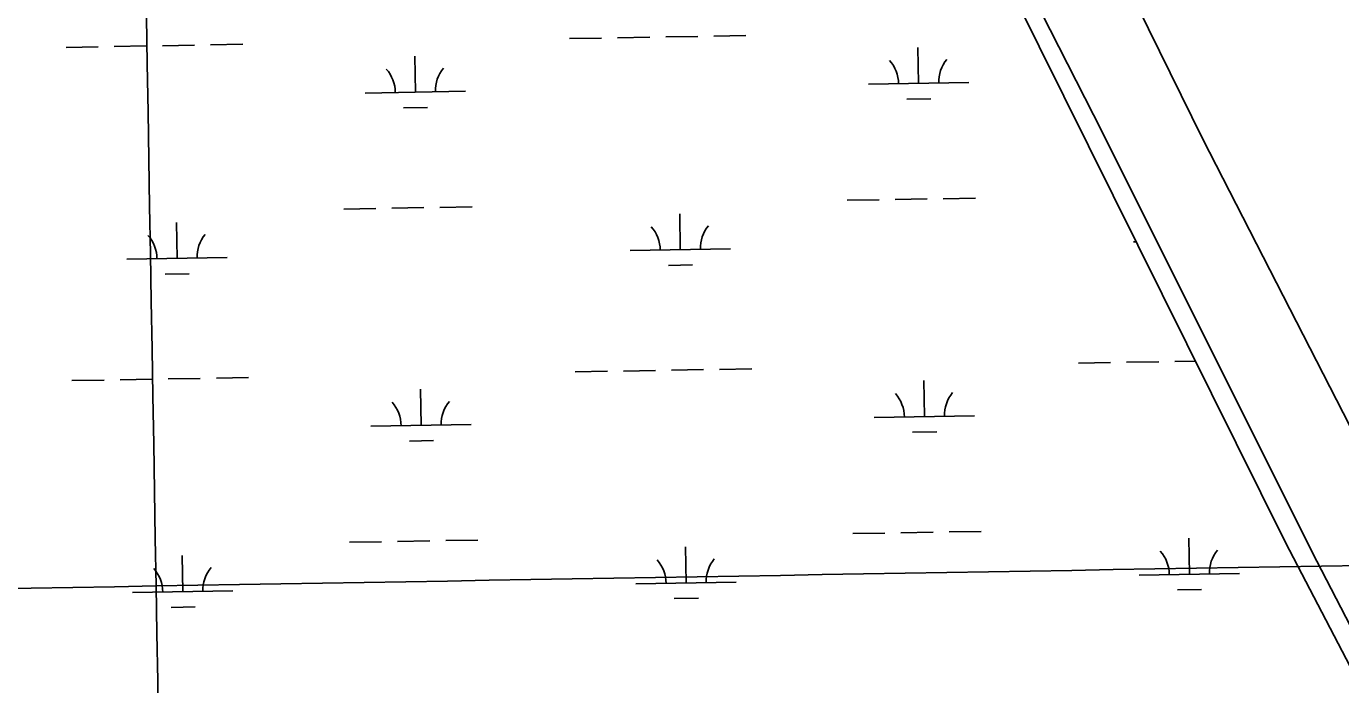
# Model space of a CAD drawing. Extents: x 3892998 to 3931244, y 278583 to 304547.
# Drawn here: x 3902243 to 3903554, y 296127 to 296784 of the extents above; entities that cross this region are included whole.
import ezdxf

# ---------------------------------------------------------------- set-up
doc = ezdxf.new("R2010")
doc.units = 0
for name, color, linetype in [('V-GRID-MAJR', 7, 'Continuous'), ('V-LEVE-TOET', 7, 'Continuous'), ('V-WETL-SWMP', 7, 'Continuous')]:
    doc.layers.add(name, color=color, linetype=linetype)

msp = doc.modelspace()

# ---------------------------------------------------------------- linework, layer by layer
at = {"layer": 'V-GRID-MAJR'}
for points in [[(3902578.647, 284107.213), (3902475.546, 290165.246), (3902372.4110000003, 296225.205), (3902269.2770000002, 302285.157), (3902269.244, 302287.088)], [(3897060.6180000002, 296135.19), (3902372.4110000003, 296225.205), (3907684.191, 296315.993), (3912995.9590000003, 296407.553), (3918307.7120000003, 296499.886), (3923619.453, 296592.991), (3928931.179, 296686.869), (3928931.18, 296686.869)]]:
    msp.add_spline(points, degree=3, dxfattribs=at)
at = {"layer": 'V-LEVE-TOET'}
for points in [[(3901161.99, 299974.221), (3901399.003, 299759.78500000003), (3901658.904, 299524.03500000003), (3901815.724, 299379.549), (3901846.5500000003, 299346.476), (3901998.407, 299114.884), (3902187.552, 298819.88), (3902412.6890000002, 298453.353), (3902473.734, 298351.179), (3902537.853, 298224.538), (3902718.804, 297857.596), (3902905.528, 297488.233), (3903109.111, 297084.869), (3903307.122, 296695.553), (3903529.756, 296250.014), (3903654.705, 296008.414), (3903718.901, 295886.423), (3903801.399, 295746.684), (3903853.443, 295662.097)], [(3903911.565, 295725.735), (3903794.063, 295926.51900000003), (3903743.299, 296018.058), (3903609.6240000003, 296293.518), (3903416.066, 296671.137), (3903210.412, 297089.647), (3903031.705, 297451.9), (3902868.602, 297774.36100000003), (3902739.202, 298027.662), (3902610.9050000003, 298277.457), (3902501.736, 298489.728), (3902476.974, 298537.811), (3902453.18, 298574.253), (3902284.245, 298827.06), (3902109.812, 299098.563), (3901915.961, 299390.158), (3901884.166, 299434.87200000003), (3901867.028, 299452.601), (3901689.389, 299603.252), (3901517.637, 299758.456), (3901285.154, 299965.84)]]:
    msp.add_lwpolyline(points, dxfattribs=at)
at = {"layer": 'V-WETL-SWMP'}
for p, q in [((3903192.7576707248, 296885.3825248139), (3903498.519663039, 296268.70653025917)), ((3902784.582121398, 296771.5469609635), (3902816.5773280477, 296772.1008031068)), ((3902832.574931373, 296772.3777241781), (3902864.570138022, 296772.93156632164)), ((3902880.5677413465, 296773.20848739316), (3902912.5629479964, 296773.76232953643)), ((3902928.560551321, 296774.03925060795), (3902960.555757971, 296774.5930927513)), ((3902282.749303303, 296762.86015463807), (3902314.7445099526, 296763.41399678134)), ((3902330.7421132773, 296763.6909178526), (3902362.737319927, 296764.2447599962)), ((3902378.734923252, 296764.5216810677), (3902410.730129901, 296765.075523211)), ((3902426.727733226, 296765.35244428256), (3902458.722939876, 296765.90628642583)), ((3903132.7243163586, 296726.8237565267), (3903132.101244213, 296762.81836409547)), ((3902630.8914982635, 296718.1369502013), (3902630.268426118, 296754.13155777)), ((3902580.898987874, 296717.27157185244), (3902680.884008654, 296719.0023285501)), ((3903082.731805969, 296725.9583781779), (3903182.716826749, 296727.68913487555)), ((3902619.160368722, 296702.5005708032), (3902643.156773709, 296702.91595241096)), ((3903120.993186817, 296711.18737712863), (3903144.9895918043, 296711.60275873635)), ((3903109.317968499, 296610.969296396), (3903141.313175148, 296611.5231385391)), ((3903157.310778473, 296611.80005961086), (3903189.305985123, 296612.3539017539)), ((3902559.492340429, 296601.45172685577), (3902591.487547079, 296602.0055689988)), ((3902607.4851504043, 296602.28249007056), (3902639.480357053, 296602.83633221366)), ((3902655.477960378, 296603.1132532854), (3902687.4731670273, 296603.66709542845)), ((3903061.325158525, 296610.1385331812), (3903093.320365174, 296610.69237532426)), ((3902393.256955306, 296552.1372102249), (3902392.6338831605, 296588.1318177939)), ((3902895.089773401, 296560.8240165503), (3902894.466701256, 296596.8186241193)), ((3902845.097263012, 296559.95863820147), (3902945.082283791, 296561.68939489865)), ((3903346.9300811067, 296568.6454445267), (3903349.7786745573, 296568.6947541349)), ((3902343.264444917, 296551.2718318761), (3902443.2494656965, 296553.0025885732)), ((3902883.35864386, 296545.1876371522), (3902907.355048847, 296545.60301875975)), ((3902381.5258257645, 296536.50083082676), (3902405.5222307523, 296536.9162124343)), ((3902886.3255337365, 296440.5833186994), (3902918.320740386, 296441.13716084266)), ((3902934.318343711, 296441.4140819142), (3902966.313550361, 296441.9679240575)), ((3903292.1727318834, 296447.6085985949), (3903324.167938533, 296448.16244073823)), ((3903340.1655418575, 296448.4393618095), (3903372.1607485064, 296448.993203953)), ((3903388.1583518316, 296449.27012502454), (3903408.814833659, 296449.62769202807)), ((3902288.507095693, 296430.2349859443), (3902320.5023023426, 296430.78882808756)), ((3902336.4999056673, 296431.06574915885), (3902368.495112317, 296431.6195913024)), ((3902384.4927156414, 296431.89651237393), (3902416.487922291, 296432.4503545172)), ((3902432.485525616, 296432.7272755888), (3902464.4807322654, 296433.28111773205)), ((3902790.339913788, 296438.9217922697), (3902822.3351204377, 296439.475634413)), ((3902838.3327237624, 296439.7525554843), (3902870.327930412, 296440.30639762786)), ((3903138.4821087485, 296394.1985878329), (3903137.859036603, 296430.1931954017)), ((3902636.6492906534, 296385.5117815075), (3902636.026218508, 296421.50638907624)), ((3903088.4895983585, 296393.3332094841), (3903188.474619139, 296395.06396618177)), ((3902586.656780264, 296384.64640315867), (3902686.6418010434, 296386.3771598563)), ((3903126.750979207, 296378.5622084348), (3903150.747384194, 296378.9775900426)), ((3902624.918161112, 296369.8754021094), (3902648.914566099, 296370.2907837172)), ((3902613.2429427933, 296269.65732137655), (3902645.2381494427, 296270.21116351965)), ((3902661.2357527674, 296270.4880845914), (3902693.2309594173, 296271.04192673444)), ((3903067.0829509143, 296277.51336448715), (3903099.078157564, 296278.06720663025)), ((3903115.0757608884, 296278.344127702), (3903147.070967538, 296278.89796984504)), ((3903163.068570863, 296279.17489091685), (3903195.063777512, 296279.7287330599)), ((3903402.6803838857, 296236.8856541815), (3903402.05731174, 296272.8802617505)), ((3902565.250132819, 296268.82655816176), (3902597.245339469, 296269.3804003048)), ((3902900.847565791, 296228.1988478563), (3902900.224493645, 296264.19345542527)), ((3903498.519663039, 296268.70653025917), (3903684.277587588, 295910.98458371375)), ((3902399.014747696, 296219.51204153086), (3902398.3916755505, 296255.5066490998)), ((3903352.687873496, 296236.0202758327), (3903452.6728942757, 296237.75103252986)), ((3902349.0222373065, 296218.646663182), (3902449.007258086, 296220.3774198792)), ((3902850.8550554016, 296227.33346950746), (3902950.8400761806, 296229.06422620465)), ((3903390.9492543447, 296221.24927478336), (3903414.9456593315, 296221.6646563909)), ((3902889.11643625, 296212.5624684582), (3902913.1128412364, 296212.97785006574)), ((3902387.2836181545, 296203.87566213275), (3902411.2800231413, 296204.2910437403))]:
    msp.add_line(p, q, dxfattribs=at)
for centre, radius, start, end in [((3902686.1179417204, 296719.5678030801), 35.24628790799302, 140.21987699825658, 181.7635353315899), ((3903077.481437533, 296726.3423677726), 35.24628790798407, 0.21987999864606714, 41.7635383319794), ((3903187.9507598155, 296728.2546094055), 35.24628790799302, 140.21987699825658, 181.7635353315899), ((3902575.648619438, 296717.65556144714), 35.24628790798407, 0.21987999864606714, 41.7635383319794), ((3902950.316216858, 296562.2548694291), 35.24628790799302, 140.21987699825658, 181.7635353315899), ((3902338.01407648, 296551.6558214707), 35.24628790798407, 0.21987999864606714, 41.7635383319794), ((3902448.483398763, 296553.5680631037), 35.24628790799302, 140.21987699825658, 181.7635353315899), ((3902839.8468945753, 296560.34262779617), 35.24628790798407, 0.21987999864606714, 41.7635383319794), ((3903083.2392299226, 296393.7171990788), 35.24628790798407, 0.21987999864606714, 41.7635383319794), ((3903193.708552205, 296395.62944071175), 35.24628790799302, 140.21987699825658, 181.7635353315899), ((3902581.406411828, 296385.03039275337), 35.24628790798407, 0.21987999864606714, 41.7635383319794), ((3902691.8757341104, 296386.9426343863), 35.24628790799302, 140.21987699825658, 181.7635353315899), ((3903347.43750506, 296236.4042654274), 35.24628790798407, 0.21987999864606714, 41.7635383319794), ((3903457.9068273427, 296238.3165070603), 35.24628790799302, 140.21987699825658, 181.7635353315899), ((3902845.6046869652, 296227.71745910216), 35.24628790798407, 0.21987999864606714, 41.7635383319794), ((3902956.074009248, 296229.6297007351), 35.24628790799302, 140.21987699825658, 181.7635353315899), ((3902343.7718688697, 296219.0306527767), 35.24628790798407, 0.21987999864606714, 41.7635383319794), ((3902454.2411911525, 296220.94289440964), 35.24628790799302, 140.21987699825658, 181.7635353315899)]:
    msp.add_arc(centre, radius, start, end, dxfattribs=at)

doc.saveas('drawing.dxf')
